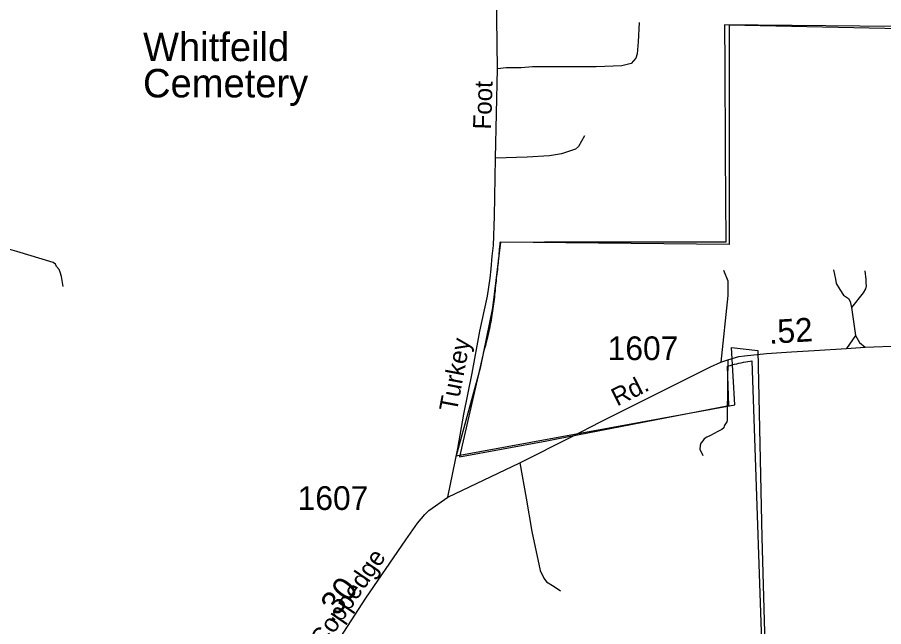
# Model space of a CAD drawing. Extents: x 2220236 to 2384410, y 720751 to 894131.
# Drawn here: x 2325222 to 2329781, y 823908 to 827117 of the extents above; entities that cross this region are included whole.
import ezdxf

# ---------------------------------------------------------------- set-up
doc = ezdxf.new("R2010")
doc.units = 0
doc.layers.add('Default', color=7, linetype='Continuous')

msp = doc.modelspace()

# ---------------------------------------------------------------- linework, layer by layer
at = {"layer": 'Default'}
for p, q in [((2329612.6, 825589.1), (2329632.2, 825441.2)), ((2329632.2, 825441.2), (2329585.2, 825373.6))]:
    msp.add_line(p, q, dxfattribs=at)
for points in [[(2327488.3, 824590.7), (2327539.4, 824847.1), (2327571.4, 825027.3), (2327615.2, 825243.6), (2327656.8, 825464), (2327696.7, 825648.3), (2327710, 825743.6), (2327715.5, 825792.6), (2327720.9, 825859.2), (2327727.7, 825916.3), (2327733.1, 826070), (2327737.9, 826376.1), (2327749.5, 826846.7), (2327739.9, 827509.1)], [(2330033.3, 827053.8), (2328967.7, 827075.8), (2328967.7, 825921.4), (2327764.7, 825932.4), (2327722.9, 825588.3), (2327657, 825269.4), (2327530.7, 824807.7), (2328997.3, 825077), (2328980.8, 825379.4), (2329118.2, 825362.9), (2329140.1, 824378.9), (2329195.1, 822442.8)], [(2330011.8, 827068), (2328943, 827078.4), (2328944.5, 826868.9), (2328945, 826800.1), (2328947, 826483.6), (2328947.5, 826397), (2328950.5, 825933.9), (2328330, 825933), (2327996, 825932.5), (2327761.5, 825932.2), (2327760.5, 825921.1), (2327759.5, 825909.2), (2327758.5, 825897.2), (2327757.5, 825885.2), (2327756.5, 825873.3), (2327755.5, 825861.4), (2327754.2, 825849.4), (2327753.2, 825837.4), (2327752, 825825.5), (2327750.8, 825813.6), (2327749.5, 825801.6), (2327748.2, 825789.7), (2327747, 825777.8), (2327745.5, 825765.9), (2327744.2, 825753.9), (2327742.8, 825742), (2327741.5, 825730.1), (2327740, 825718.2), (2327738.5, 825706.3), (2327737.2, 825691.1), (2327736.2, 825679.2), (2327735, 825667.2), (2327733.8, 825655.3), (2327732.5, 825643.4), (2327731.2, 825631.4), (2327729.8, 825619.6), (2327728.2, 825607.6), (2327726.8, 825595.7), (2327725, 825583.8), (2327723.2, 825572), (2327721.2, 825560.1), (2327719.5, 825548.3), (2327717.5, 825536.4), (2327715.2, 825524.6), (2327713, 825512.8), (2327710.8, 825501), (2327708.5, 825489.2), (2327706, 825477.5), (2327703.5, 825465.8), (2327701, 825454), (2327698.5, 825442.3), (2327695.8, 825430.6), (2327692.8, 825418.9), (2327690, 825407.3), (2327687, 825395.7), (2327684, 825384.1), (2327680.8, 825372.5), (2327677.5, 825360.9), (2327674.2, 825349.4), (2327671, 825337.9), (2327549, 824803.6), (2328009, 824887.7), (2328061.2, 824897.2), (2328279, 824939.9), (2328521.8, 824987.2), (2328966.8, 825073.9), (2328959.8, 825280.3), (2328961.5, 825280.9), (2328973, 825284.2), (2328984.8, 825287.5), (2328996.2, 825290.6), (2329008, 825293.4), (2329019.5, 825296.1), (2329031.2, 825298.6), (2329043, 825301), (2329055, 825303.2), (2329066.8, 825305.2), (2329078.5, 825307), (2329087.8, 825308.3), (2329152.8, 823423.1)], [(2330011.8, 827068), (2328943, 827078.4), (2328944.5, 826868.9), (2328945, 826800.1), (2328947, 826483.6), (2328947.5, 826397), (2328950.5, 825933.9), (2328330, 825933), (2327996, 825932.5), (2327761.5, 825932.2), (2327760.5, 825921.1), (2327759.5, 825909.2), (2327758.5, 825897.2), (2327757.5, 825885.2), (2327756.5, 825873.3), (2327755.5, 825861.4), (2327754.2, 825849.4), (2327753.2, 825837.4), (2327752, 825825.5), (2327750.8, 825813.6), (2327749.5, 825801.6), (2327748.2, 825789.7), (2327747, 825777.8), (2327745.5, 825765.9), (2327744.2, 825753.9), (2327742.8, 825742), (2327741.5, 825730.1), (2327740, 825718.2), (2327738.5, 825706.3), (2327737.2, 825691.1), (2327736.2, 825679.2), (2327735, 825667.2), (2327733.8, 825655.3), (2327732.5, 825643.4), (2327731.2, 825631.4), (2327729.8, 825619.6), (2327728.2, 825607.6), (2327726.8, 825595.7), (2327725, 825583.8), (2327723.2, 825572), (2327721.2, 825560.1), (2327719.5, 825548.3), (2327717.5, 825536.4), (2327715.2, 825524.6), (2327713, 825512.8), (2327710.8, 825501), (2327708.5, 825489.2), (2327706, 825477.5), (2327703.5, 825465.8), (2327701, 825454), (2327698.5, 825442.3), (2327695.8, 825430.6), (2327692.8, 825418.9), (2327690, 825407.3), (2327687, 825395.7), (2327684, 825384.1), (2327680.8, 825372.5), (2327677.5, 825360.9), (2327674.2, 825349.4), (2327671, 825337.9), (2327549, 824803.6), (2328009, 824887.7), (2328061.2, 824897.2), (2328279, 824939.9), (2328521.8, 824987.2), (2328966.8, 825073.9), (2328959.8, 825280.3), (2328961.5, 825280.9), (2328973, 825284.2), (2328984.8, 825287.5), (2328996.2, 825290.6), (2329008, 825293.4), (2329019.5, 825296.1), (2329031.2, 825298.6), (2329043, 825301), (2329055, 825303.2), (2329066.8, 825305.2), (2329078.5, 825307), (2329087.8, 825308.3), (2329152.8, 823423.1)], [(2328494.9, 827090.3), (2328489.9, 826988.5), (2328484.7, 826924.5), (2328476.8, 826902.3), (2328453.2, 826874.1), (2328403.5, 826861.5), (2328267.4, 826856.1), (2327933.7, 826856.5), (2327873.7, 826851.8), (2327849.7, 826851.6), (2327794.3, 826852.1), (2327749.5, 826846.7)], [(2328207.5, 826493.5), (2328176.1, 826437.2), (2328160.1, 826423), (2328086.5, 826398.4), (2328022.7, 826387.5), (2327904.8, 826380.3), (2327737.9, 826376.1)], [(2325463.1, 825700.3), (2325454, 825752), (2325448.2, 825776.1), (2325442.2, 825790.1), (2325428, 825805.9), (2325422, 825817.9), (2325409.9, 825825.6), (2325219.3, 825883.6), (2324984.7, 825951), (2324659.1, 826039.1), (2324546.3, 826069), (2324410.3, 826077.2)], [(2328938.2, 825785.8), (2328961.3, 825730), (2328961.3, 825652.5), (2328923.9, 825301.9)], [(2329516.4, 825787.8), (2329527.5, 825738.9), (2329531.4, 825716), (2329549.7, 825684.4), (2329569.9, 825654.6), (2329596, 825636.8), (2329604.3, 825621), (2329612.6, 825589.1)], [(2329682.5, 825781.6), (2329688.1, 825736.6), (2329687.1, 825719.8), (2329689.3, 825703.9), (2329685.6, 825687.7), (2329673.7, 825665.6), (2329612.6, 825589.1)], [(2329632.2, 825441.2), (2329654.5, 825405.6), (2329683.1, 825380.4)], [(2327488.3, 824590.7), (2327866.1, 824770.6), (2328142.3, 824909.8), (2328291.6, 824987.1), (2328746.9, 825215.9), (2328870.3, 825277.3), (2328923.9, 825301.9), (2328961.8, 825314.2), (2329019.5, 825330.8), (2329049.6, 825335.2), (2329165.4, 825346.3), (2329297, 825356), (2329415.3, 825362.8), (2329585.2, 825373.6), (2329683.1, 825380.4), (2329868.7, 825387.9)], [(2328961.8, 825314.2), (2328959.1, 825200.2), (2328957.2, 824996.3), (2328955.4, 824986.3), (2328941.6, 824966.1), (2328939.7, 824956.1), (2328929.9, 824945.9), (2328907.9, 824935.9), (2328870.1, 824915.2), (2328850.2, 824907.1), (2328836.4, 824896.9), (2328830.4, 824886.9), (2328818.5, 824874.8), (2328814.8, 824862.9), (2328813, 824842.7), (2328829.2, 824809)], [(2327866.1, 824770.6), (2327900.1, 824585.1), (2327930.1, 824409.5), (2327974.3, 824204), (2327992.5, 824164.3), (2328006.7, 824144.3), (2328047.1, 824120.8), (2328081.3, 824097.1)], [(2326592.5, 823307.5), (2326712.1, 823518.7), (2326843.7, 823730), (2327056.1, 824058.2), (2327266.8, 824366.3), (2327327.9, 824453), (2327367.2, 824499.5), (2327387, 824519.5), (2327488.3, 824590.7)]]:
    msp.add_lwpolyline(points, dxfattribs=at)

# ---------------------------------------------------------------- texts
for s, height, p in [('Whitfeild', 150, (2325883.5, 826886.5)), ('Cemetery', 150, (2325883.5, 826695.5)), ('1607', 125, (2328328.8, 825312.1)), ('1607', 125, (2326697.3, 824523.1))]:
    msp.add_text(s, height=height, dxfattribs=at).set_placement(p)
for s, height, rotation, p in [('Foot', 95, 88.0438, (2327714.8, 826525.5)), ('.52', 125, 3.466, (2329179.4, 825397.7)), ('Turkey', 95, 79.3119, (2327534.4, 825036.4)), ('Rd.', 95, 26.6904, (2328378.3, 825067.3)), ('Coppedge', 95, 55.6332, (2326834.2, 823791.7)), ('.30', 125, 52.1383, (2326878.1, 823923))]:
    msp.add_text(s, height=height, rotation=rotation, dxfattribs=at).set_placement(p)

doc.saveas('drawing.dxf')
